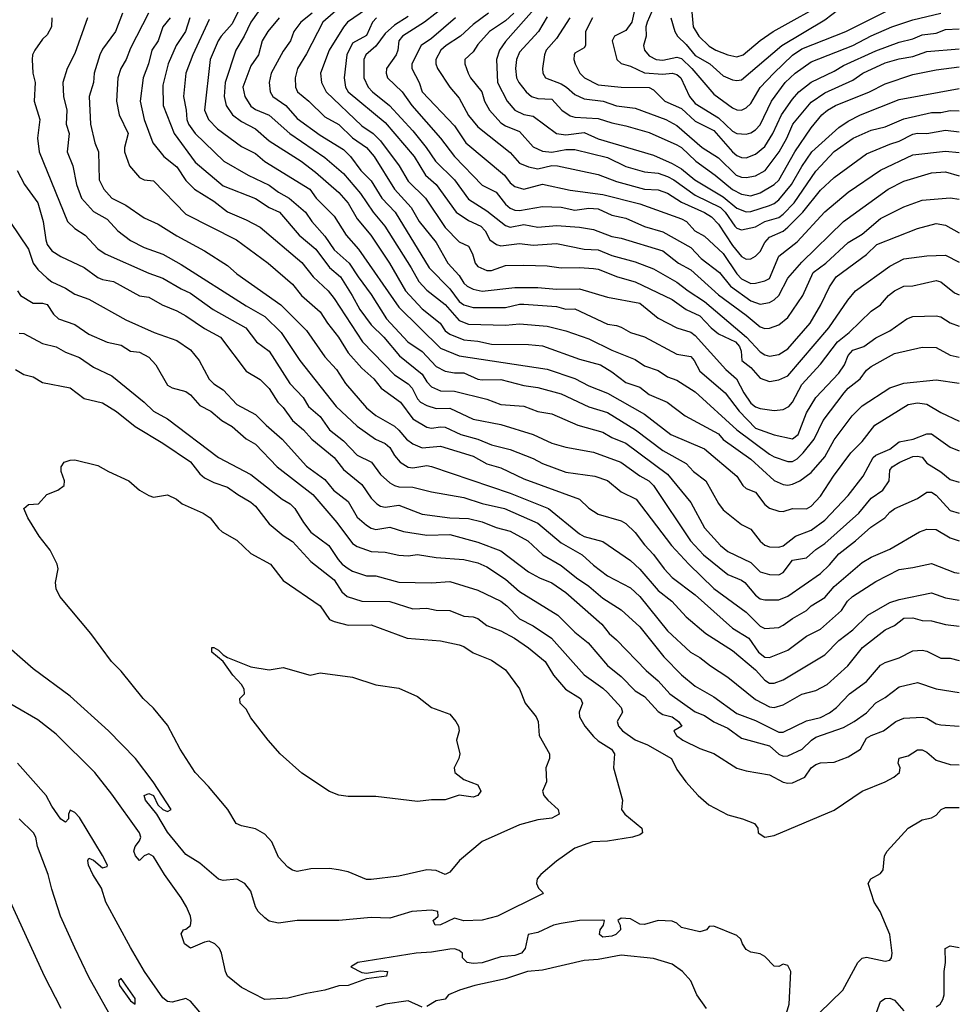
# Model space of a CAD drawing. Header units: metres. Extents: x -46681 to -43747, y -240911 to -237677.
# Tile 884 of 1056: x -43848 to -43747, y -239416 to -239310. Entities that reach past the tile are written whole.
import ezdxf

# ---------------------------------------------------------------- set-up
doc = ezdxf.new("R2010")
doc.units = ezdxf.units.M
doc.layers.add('CONTOUR_INDEX', color=1, linetype='Continuous')
doc.layers.add('CONTOUR_INTER', color=3, linetype='Continuous')

msp = doc.modelspace()

# ---------------------------------------------------------------- linework, layer by layer
at = {"layer": 'CONTOUR_INDEX'}
for points, elevation in [([(-43824.1, -239308.13), (-43825.1, -239310.2), (-43826.3, -239311.52), (-43826.62, -239312.02), (-43827.47, -239314.02), (-43828.11, -239319.52), (-43827.66, -239320.52), (-43826.71, -239321.52), (-43824.1, -239323.44), (-43822.6, -239324.2), (-43821.6, -239325.05), (-43816.72, -239328.02), (-43816.04, -239329.02), (-43814.1, -239330.94), (-43812.79, -239333.02), (-43811.48, -239334.52), (-43807.1, -239340.77), (-43802.6, -239345.2), (-43800.6, -239346.03), (-43791.1, -239347.46), (-43788.1, -239348.49), (-43786.6, -239349.26), (-43784.6, -239350.05), (-43780.6, -239352.32), (-43777.74, -239354.52), (-43774.1, -239356.06), (-43770.62, -239359.02), (-43769.96, -239360.02), (-43769.6, -239360.36), (-43768.6, -239360.76), (-43767.6, -239362.09), (-43767.1, -239362.47), (-43766.1, -239362.82), (-43765.6, -239362.83), (-43764.6, -239362.51), (-43763.1, -239362.54), (-43762.6, -239362.28), (-43761.6, -239361.18), (-43760.18, -239359.02), (-43758.32, -239356.52), (-43757.1, -239355.3), (-43755.72, -239353.52), (-43752.1, -239351.27), (-43751.1, -239351.11), (-43750.1, -239351.24), (-43748.6, -239352.14), (-43746.6, -239353.07)], 125), ([(-43836.96, -239309.02), (-43837.71, -239311.02), (-43839.1, -239312.91), (-43839.41, -239313.52), (-43840.01, -239315.52), (-43840.1, -239316.52), (-43840.56, -239318.02), (-43840.41, -239321.02), (-43839.93, -239323.02), (-43839.54, -239324.02), (-43839.46, -239327.02), (-43838.98, -239328.02), (-43838.11, -239329.02), (-43836.6, -239329.78), (-43834.6, -239331.14), (-43833.1, -239331.8), (-43831.1, -239333.07), (-43828.1, -239334.7), (-43825.6, -239336.29), (-43824.6, -239337.19), (-43819.84, -239340.52), (-43817.1, -239343.29), (-43815.1, -239346.13), (-43813.85, -239347.52), (-43812.87, -239349.02), (-43810.6, -239351.63), (-43809.6, -239352.46), (-43807.6, -239353.64), (-43807.1, -239354.05), (-43806.29, -239355.02), (-43805.6, -239355.52), (-43804.6, -239355.97), (-43802.6, -239355.8), (-43799.1, -239356.86), (-43797.6, -239357.7), (-43796.1, -239358.14), (-43793.6, -239359.3), (-43787.6, -239361.52), (-43786.6, -239362.48), (-43785.6, -239363.12), (-43783.1, -239363.84), (-43782.6, -239364.15), (-43781.6, -239365.09), (-43780.6, -239366.45), (-43779.6, -239367.47), (-43778.46, -239369.02), (-43777.6, -239369.97), (-43775.1, -239371.83), (-43771.1, -239375.45), (-43769.31, -239376.52), (-43768.28, -239378.02), (-43767.6, -239378.57), (-43767.1, -239378.61), (-43765.1, -239377.81), (-43763.1, -239376.31), (-43761.6, -239375.54), (-43759.33, -239373.52), (-43758.66, -239372.52), (-43758.14, -239372.02), (-43755.6, -239370.39), (-43753.1, -239369.09), (-43751.6, -239368.9), (-43749.6, -239368.44), (-43747.1, -239369.43), (-43746.6, -239369.5)], 130), ([(-43810.6, -239308.59), (-43812.64, -239310.02), (-43813.1, -239310.53), (-43814.64, -239313.02), (-43815.59, -239315.52), (-43815.48, -239316.52), (-43814.97, -239317.52), (-43811.1, -239321.18), (-43809.87, -239322.02), (-43809.1, -239322.83), (-43807.08, -239325.52), (-43806.1, -239327.16), (-43804.22, -239329.02), (-43802.1, -239332.17), (-43800.6, -239333.72), (-43799.6, -239334.19), (-43799.17, -239335.02), (-43798.88, -239336.02), (-43798.6, -239336.37), (-43797.6, -239336.81), (-43797.1, -239336.82), (-43795.6, -239336.27), (-43793.6, -239336.24), (-43791.1, -239336.32), (-43789.6, -239336.54), (-43787.6, -239336.48), (-43786.1, -239336.6), (-43785.6, -239336.69), (-43783.49, -239337.52), (-43781.6, -239338.04), (-43777.6, -239339.94), (-43776.1, -239341.02), (-43774.6, -239341.71), (-43773.4, -239343.02), (-43772.6, -239343.66), (-43770.77, -239344.52), (-43770.33, -239345.02), (-43770.15, -239345.52), (-43770.06, -239346.52), (-43769.1, -239347.29), (-43768.1, -239348.45), (-43767.1, -239348.8), (-43766.1, -239348.63), (-43765.1, -239348.18), (-43760.68, -239343.02), (-43758.63, -239340.02), (-43757.8, -239339.02), (-43754.1, -239336.34), (-43752.6, -239335.57), (-43750.1, -239335.22), (-43748.1, -239335.18), (-43746.6, -239335.93)], 120), ([(-43797.45, -239309.02), (-43799.1, -239310.24), (-43800.45, -239311.52), (-43802.02, -239312.52), (-43802.57, -239313.02), (-43803.13, -239314.02), (-43803.13, -239314.52), (-43802.93, -239315.02), (-43801.62, -239317.02), (-43800.6, -239318.21), (-43799.6, -239320.07), (-43798.6, -239321.31), (-43795.1, -239324.07), (-43794.1, -239325.23), (-43793.1, -239325.64), (-43792.1, -239325.83), (-43790.6, -239325.49), (-43789.99, -239325.52), (-43785.6, -239326.46), (-43783.6, -239327.21), (-43780.6, -239328.04), (-43779.1, -239328.11), (-43778.1, -239328.47), (-43776.6, -239329.45), (-43774.1, -239330.54), (-43773.34, -239331.02), (-43772.6, -239331.83), (-43771.1, -239334.13), (-43770.1, -239335.3), (-43769.6, -239335.6), (-43769.1, -239335.55), (-43768.6, -239335.28), (-43768.1, -239334.77), (-43767.6, -239333.81), (-43767.1, -239333.23), (-43765.6, -239332.57), (-43765.1, -239332.15), (-43763.49, -239330.52), (-43761.6, -239328.16), (-43760.1, -239326.77), (-43756.6, -239324.22), (-43754.1, -239323.17), (-43753.1, -239322.87), (-43751.6, -239322.09), (-43751.1, -239321.98), (-43750.1, -239322.01), (-43748.1, -239321.65), (-43746.6, -239321.84)], 115), ([(-43786.22, -239309.52), (-43786.97, -239311.02), (-43786.96, -239312.52), (-43787.1, -239312.79), (-43788.1, -239313.34), (-43788.2, -239313.52), (-43788.22, -239314.02), (-43788.08, -239314.52), (-43787.57, -239315.52), (-43787.06, -239316.02), (-43785.6, -239316.78), (-43783.1, -239317.04), (-43780.1, -239317.07), (-43779.6, -239317.32), (-43778.4, -239318.52), (-43776.6, -239319.31), (-43775.1, -239320.71), (-43773.1, -239321.69), (-43771.1, -239324.02), (-43770.6, -239324.39), (-43770.1, -239324.61), (-43769.6, -239324.65), (-43768.6, -239324.26), (-43767.6, -239323.44), (-43766.72, -239322.02), (-43765.8, -239320.02), (-43764.6, -239318.32), (-43763.92, -239317.52), (-43762.6, -239316.47), (-43760.1, -239315.29), (-43759.1, -239314.67), (-43755.6, -239313.1), (-43753.1, -239312.17), (-43751.6, -239311.8), (-43750.6, -239311.38), (-43749.1, -239311.19), (-43748.1, -239310.79), (-43746.6, -239310.72)], 110), ([(-43848.3, -239339.02), (-43847.98, -239339.52), (-43846.6, -239340.33), (-43845.6, -239340.36), (-43845.1, -239340.5), (-43844.41, -239341.52), (-43843.86, -239342.02), (-43842.1, -239342.66), (-43840.6, -239343.71), (-43838.6, -239344.55), (-43837.1, -239344.89), (-43836.1, -239345.54), (-43835.1, -239345.64), (-43834.1, -239346.17), (-43833.36, -239347.02), (-43832.1, -239349.2), (-43831.6, -239349.48), (-43830.1, -239349.9), (-43829.6, -239350.26), (-43828.6, -239351.4), (-43827.43, -239352.02), (-43826.23, -239353.02), (-43825.1, -239353.65), (-43823.6, -239354.98), (-43822.6, -239355.57), (-43820.25, -239358.02), (-43816.41, -239361.02), (-43813.81, -239364.02), (-43812.1, -239366.28), (-43811.6, -239366.61), (-43810.1, -239367.16), (-43808.6, -239367.22), (-43807.1, -239367.57), (-43806.1, -239367.61), (-43805.1, -239367.48), (-43803.1, -239367.8), (-43800.1, -239368.04), (-43798.6, -239368.39), (-43797.6, -239368.81), (-43795.6, -239370.15), (-43794.1, -239371.49), (-43789.94, -239374.02), (-43788.1, -239375.87), (-43786.66, -239377.02), (-43784.6, -239379.47), (-43783.1, -239380.66), (-43781.6, -239382.22), (-43780.6, -239382.8), (-43779.1, -239384.45), (-43778.6, -239384.76), (-43777.59, -239385.02), (-43776.9, -239385.52), (-43776.57, -239386.02), (-43777.42, -239386.52), (-43777.12, -239387.02), (-43776.46, -239387.52), (-43774.6, -239388.44), (-43773.1, -239388.98), (-43770.6, -239390.54), (-43769.6, -239390.83), (-43767.1, -239391.26), (-43765.6, -239392.06), (-43765.1, -239392.19), (-43764.6, -239392.12), (-43763.27, -239391.52), (-43762.59, -239390.52), (-43762.1, -239390.16), (-43761.6, -239389.98), (-43760.1, -239389.9), (-43758.6, -239389.34), (-43757.27, -239388.52), (-43756.6, -239387.32), (-43756.1, -239387.01), (-43754.79, -239386.52), (-43753.45, -239385.52), (-43752.6, -239385.15), (-43750.6, -239385.05), (-43750.1, -239385.14), (-43749.1, -239385.75), (-43748.6, -239385.89), (-43746.6, -239386.02)], 135), ([(-43828.6, -239416.91), (-43829.6, -239415.71), (-43830.1, -239415.43), (-43831.6, -239415.82), (-43832.1, -239415.76), (-43832.6, -239415.36), (-43834.58, -239412.52), (-43836.1, -239409.93), (-43838.77, -239405.02), (-43839.22, -239403.52), (-43840.17, -239402.02), (-43840.61, -239401.02), (-43840.69, -239400.52), (-43840.6, -239400.26), (-43840.1, -239400.48), (-43839.1, -239401.33), (-43838.6, -239401.17), (-43838.59, -239401.02), (-43839.1, -239399.98), (-43841.6, -239395.88), (-43842.1, -239395.34), (-43842.6, -239395.1), (-43842.78, -239395.52), (-43842.79, -239396.02), (-43843.1, -239396.37), (-43843.6, -239396.07), (-43844.6, -239394.65), (-43845.21, -239393.52), (-43848.28, -239390.02)], 135), ([(-43773.91, -239416.52), (-43774.93, -239415.02), (-43775.59, -239413.52), (-43776.49, -239412.52), (-43777.6, -239411.7), (-43779.6, -239411.11), (-43783.1, -239410.74), (-43785.6, -239411.2), (-43787.1, -239411.32), (-43791.6, -239412.37), (-43793.21, -239412.52), (-43795.6, -239413.3), (-43798.92, -239414.02), (-43800.58, -239414.52), (-43801.74, -239415.02), (-43802.1, -239415.5), (-43803.1, -239415.68), (-43804.1, -239416.28)], 135), ([(-43804.6, -239416.35), (-43806.1, -239415.68), (-43808.59, -239416.02), (-43809.6, -239416.36)], 135)]:
    msp.add_lwpolyline(points, dxfattribs=dict(at, elevation=elevation))
at = {"layer": 'CONTOUR_INTER'}
for points, elevation in [([(-43791.12, -239307.02), (-43795.6, -239312.11), (-43796.24, -239313.02), (-43796.58, -239314.02), (-43796.47, -239316.52), (-43795.42, -239318.52), (-43794.58, -239319.52), (-43793.6, -239319.98), (-43792.6, -239320.16), (-43790.1, -239322.04), (-43789.1, -239322.16), (-43787.1, -239321.9), (-43785.6, -239322.61), (-43779.6, -239324.37), (-43777.6, -239325.27), (-43776.6, -239325.85), (-43775.16, -239327.02), (-43772.1, -239328.87), (-43770.6, -239330.09), (-43769.6, -239330.49), (-43769.1, -239330.46), (-43767.1, -239329.81), (-43766.6, -239329.59), (-43766.1, -239329.19), (-43764.72, -239327.52), (-43763.6, -239325.58), (-43762.52, -239324.02), (-43759.6, -239321.37), (-43758.6, -239320.68), (-43757.26, -239320.02), (-43753.1, -239318.37), (-43746.6, -239317.18)], 113), ([(-43778.78, -239306.52), (-43780.31, -239310.02), (-43780.43, -239310.52), (-43780.42, -239311.52), (-43780.7, -239312.52), (-43780.57, -239313.02), (-43780.1, -239313.65), (-43779.34, -239314.02), (-43778.6, -239314.1), (-43777.1, -239313.77), (-43776.6, -239313.91), (-43775.46, -239315.02), (-43773.1, -239317.77), (-43771.1, -239319.26), (-43770.6, -239319.48), (-43770.1, -239319.49), (-43769.6, -239319.26), (-43769.1, -239318.8), (-43768.1, -239317.06), (-43766.64, -239315.52), (-43764.6, -239313.58), (-43763.6, -239312.89), (-43758.86, -239311.02), (-43754.1, -239308.65)], 108), ([(-43821.69, -239308.02), (-43823.11, -239310.02), (-43823.82, -239311.52), (-43824.72, -239313.02), (-43825.85, -239316.52), (-43825.99, -239318.02), (-43825.75, -239319.02), (-43825.07, -239320.02), (-43824.1, -239320.72), (-43822.6, -239321.52), (-43821.1, -239322.82), (-43817.66, -239325.02), (-43816.1, -239326.21), (-43813.6, -239328.41), (-43812.6, -239329.55), (-43811.6, -239331.24), (-43810.12, -239333.02), (-43808.14, -239336.02), (-43806.41, -239339.02), (-43804.6, -239340.97), (-43802.66, -239342.52), (-43802.1, -239343.34), (-43801.6, -239343.71), (-43800.1, -239344.31), (-43798.6, -239344.45), (-43797.1, -239344.79), (-43793.1, -239344.81), (-43791.6, -239344.96), (-43787.6, -239346.39), (-43785.33, -239347.02), (-43784.1, -239347.75), (-43782.6, -239348.92), (-43781.1, -239349.43), (-43780.1, -239350.19), (-43778.14, -239351.02), (-43776.2, -239352.52), (-43772.6, -239354.46), (-43772.1, -239355.08), (-43769.1, -239357.2), (-43766.6, -239359.5), (-43765.6, -239359.91), (-43765.1, -239359.98), (-43764.6, -239359.88), (-43763.83, -239359.52), (-43762.6, -239358.62), (-43761.1, -239356.93), (-43760.1, -239355.1), (-43758.18, -239352.52), (-43757.1, -239351.42), (-43754.1, -239349.48), (-43752.6, -239349), (-43749.1, -239348.61), (-43746.6, -239348.99)], 124), ([(-43813.1, -239308.06), (-43815.31, -239310.02), (-43817.1, -239313.42), (-43818.07, -239315.02), (-43818.32, -239316.02), (-43818.26, -239317.02), (-43818.04, -239317.52), (-43816.82, -239318.52), (-43815.1, -239320.21), (-43813.6, -239321.05), (-43812.1, -239322.51), (-43810.62, -239323.52), (-43809.78, -239324.52), (-43807.58, -239328.02), (-43805.78, -239330.02), (-43804.93, -239331.52), (-43803.1, -239333.81), (-43801.84, -239336.02), (-43800.6, -239337.37), (-43800.1, -239338.19), (-43799.75, -239338.52), (-43799.1, -239338.84), (-43798.1, -239339.06), (-43794.6, -239338.66), (-43792.1, -239338.66), (-43790.1, -239338.83), (-43787.6, -239338.78), (-43784.6, -239339.68), (-43781.1, -239340.33), (-43779.1, -239341.95), (-43777.1, -239343), (-43775.6, -239343.49), (-43775.1, -239343.85), (-43771.79, -239347.52), (-43770.67, -239348.52), (-43769.86, -239350.02), (-43769.1, -239351.14), (-43768.6, -239351.53), (-43768.1, -239351.73), (-43766.6, -239351.95), (-43765.6, -239351.81), (-43765.01, -239351.52), (-43764.6, -239351.02), (-43763.6, -239349.12), (-43761.6, -239346.94), (-43759.73, -239344.52), (-43758.5, -239343.52), (-43756.1, -239341.21), (-43755.1, -239340.52), (-43754.23, -239339.52), (-43753.6, -239339.02), (-43752.6, -239338.52), (-43751.6, -239338.47), (-43749.1, -239337.91), (-43748.6, -239338.03), (-43747.1, -239339.23), (-43746.6, -239339.43)], 121), ([(-43802.1, -239308.26), (-43804.35, -239310.02), (-43806.72, -239311.52), (-43807.12, -239312.02), (-43807.23, -239313.02), (-43807.42, -239313.52), (-43808.43, -239315.02), (-43808.5, -239315.52), (-43808.34, -239316.02), (-43806.75, -239317.52), (-43805.71, -239319.02), (-43802.61, -239322.52), (-43801.11, -239324.52), (-43798.1, -239327.59), (-43796.6, -239328.35), (-43795.6, -239329.65), (-43795.1, -239330.08), (-43794.6, -239330.31), (-43794.1, -239330.34), (-43791.6, -239329.9), (-43789.6, -239329.98), (-43788.1, -239330.32), (-43786.6, -239330.07), (-43785.6, -239330.15), (-43784.1, -239330.84), (-43782.6, -239331.17), (-43780.6, -239332.06), (-43778.6, -239332.65), (-43775.6, -239334.32), (-43774.48, -239335.52), (-43772.48, -239337.02), (-43771.3, -239338.52), (-43769.1, -239340.09), (-43768.1, -239340.46), (-43767.1, -239340.28), (-43766.6, -239340), (-43766.1, -239339.5), (-43765.1, -239337.65), (-43763.6, -239335.91), (-43759.1, -239331.54), (-43754.28, -239328.02), (-43752.6, -239327.18), (-43749.6, -239326.27), (-43748.1, -239326.18), (-43746.6, -239326.6)], 117), ([(-43781.4, -239307.52), (-43781.96, -239310.02), (-43782.6, -239310.91), (-43783.81, -239311.52), (-43784.08, -239312.02), (-43783.59, -239314.02), (-43783.1, -239314.48), (-43782.1, -239314.75), (-43780.6, -239315.48), (-43778.6, -239315.61), (-43777.6, -239315.51), (-43777.1, -239315.64), (-43776.65, -239316.02), (-43775.73, -239318.02), (-43775.1, -239318.78), (-43772.6, -239320.34), (-43771.1, -239321.77), (-43770.6, -239322.01), (-43769.6, -239322.09), (-43769.1, -239321.97), (-43768.6, -239321.64), (-43768.1, -239321.08), (-43766.86, -239318.52), (-43765.4, -239316.52), (-43764.32, -239315.52), (-43762.6, -239314.27), (-43758.1, -239312.54), (-43756.1, -239311.47), (-43753.89, -239310.52), (-43751.6, -239309.77), (-43748.6, -239309.03)], 109), ([(-43775.52, -239308.52), (-43775.35, -239310.52), (-43774.72, -239311.52), (-43773.6, -239312.59), (-43772.88, -239313.02), (-43771.6, -239313.53), (-43770.6, -239313.76), (-43769.94, -239313.52), (-43768.1, -239312), (-43766.69, -239311.02), (-43760.48, -239307.52)], 106), ([(-43834.15, -239309.02), (-43836.1, -239312.82), (-43836.55, -239314.02), (-43837.14, -239315.02), (-43837.45, -239316.02), (-43837.59, -239318.52), (-43837.32, -239320.02), (-43836.34, -239322.02), (-43836.72, -239323.52), (-43836.73, -239324.02), (-43836.18, -239325.52), (-43835.1, -239326.78), (-43834.6, -239327.04), (-43833.6, -239327.15), (-43830.1, -239330.72), (-43824.65, -239333.52), (-43821.21, -239336.02), (-43818.6, -239338.29), (-43817.63, -239339.52), (-43815.6, -239341.28), (-43814.81, -239342.52), (-43813.63, -239344.02), (-43812.6, -239345.72), (-43811.1, -239347.38), (-43809.83, -239348.52), (-43809.04, -239349.52), (-43806.92, -239351.02), (-43805.6, -239352.83), (-43804.1, -239353.75), (-43803.6, -239353.84), (-43802.6, -239353.69), (-43802.1, -239353.74), (-43800.43, -239354.52), (-43798.6, -239355.03), (-43797.1, -239355.65), (-43795.1, -239356.15), (-43792.6, -239357.13), (-43791.6, -239357.66), (-43789.1, -239358.59), (-43785.94, -239359.02), (-43784.6, -239359.5), (-43783.1, -239360.7), (-43781.49, -239361.52), (-43777.66, -239366.52), (-43775.8, -239368.52), (-43773.1, -239371.14), (-43769.6, -239373.7), (-43768.1, -239375.22), (-43767.6, -239375.48), (-43766.1, -239375.37), (-43765.6, -239375.13), (-43764.6, -239374.38), (-43763.1, -239373.53), (-43762.58, -239373.02), (-43761.1, -239372.13), (-43760.1, -239370.95), (-43757.1, -239368.36), (-43756.1, -239367.76), (-43754.1, -239366.9), (-43750.89, -239365.02), (-43750.1, -239364.74), (-43749.1, -239364.8), (-43747.6, -239365.68), (-43746.6, -239365.99)], 129), ([(-43816.47, -239309.02), (-43817.69, -239310.02), (-43818.44, -239311.02), (-43818.82, -239312.02), (-43819.6, -239313.14), (-43820.9, -239315.52), (-43821.13, -239316.52), (-43821.01, -239317.52), (-43820.72, -239318.02), (-43819.33, -239319.02), (-43818.1, -239320.4), (-43815.6, -239322.21), (-43813.1, -239323.77), (-43812.32, -239324.52), (-43811.21, -239326.02), (-43810.1, -239327.12), (-43808.95, -239329.02), (-43807.52, -239330.52), (-43803.84, -239336.52), (-43801.6, -239338.8), (-43800.6, -239340.17), (-43800.1, -239340.51), (-43799.1, -239340.81), (-43795.6, -239340.82), (-43794.1, -239340.47), (-43793.6, -239340.46), (-43790.1, -239340.72), (-43789.1, -239340.98), (-43788.1, -239340.97), (-43784.6, -239342.61), (-43783.6, -239342.74), (-43783.1, -239342.94), (-43782.1, -239343.51), (-43780.6, -239343.98), (-43777.1, -239345.84), (-43775.6, -239346.1), (-43775.22, -239346.52), (-43774.6, -239347.67), (-43771.88, -239350.02), (-43770.35, -239352.02), (-43768.6, -239353.84), (-43766.6, -239354.58), (-43764.6, -239355.01), (-43763.98, -239354.52), (-43763.1, -239352.17), (-43762.08, -239350.52), (-43759.6, -239347.9), (-43759, -239347.02), (-43758.6, -239345.99), (-43758.1, -239345.41), (-43756.89, -239345.02), (-43755.6, -239344.09), (-43754.1, -239343.34), (-43752.27, -239342.02), (-43751.6, -239341.79), (-43749.1, -239341.7), (-43748.6, -239341.83), (-43747.6, -239342.48), (-43746.6, -239342.84)], 122), ([(-43806.1, -239309.4), (-43807.6, -239310.34), (-43808.6, -239311.22), (-43809.6, -239312.61), (-43810.67, -239313.52), (-43810.89, -239314.02), (-43810.9, -239316.02), (-43810.41, -239317.02), (-43809.97, -239317.52), (-43808.13, -239319.02), (-43805.6, -239321.72), (-43804.17, -239323.52), (-43803.17, -239325.02), (-43801.12, -239327.02), (-43799.6, -239329.13), (-43797.6, -239330.36), (-43795.6, -239331.96), (-43795.1, -239332.14), (-43793.6, -239331.85), (-43792.1, -239332.14), (-43790.1, -239331.97), (-43787.6, -239332.13), (-43786.1, -239332.38), (-43784.1, -239333.13), (-43783.1, -239333.32), (-43778.6, -239334.68), (-43776.9, -239336.02), (-43775.6, -239336.76), (-43772.6, -239339.44), (-43769.6, -239341.63), (-43768.1, -239342.89), (-43767.6, -239343.07), (-43767.1, -239343.04), (-43766.1, -239342.7), (-43765.1, -239341.88), (-43763.49, -239339.52), (-43762.36, -239337.02), (-43761.02, -239336.02), (-43758.6, -239333.79), (-43757.1, -239332.91), (-43755.1, -239331.19), (-43752.6, -239329.96), (-43750.6, -239329.23), (-43747.6, -239328.97), (-43746.6, -239329.1)], 118), ([(-43794.71, -239309.02), (-43795.6, -239309.86), (-43797.34, -239311.02), (-43798.6, -239312.42), (-43799.1, -239313.19), (-43799.97, -239314.02), (-43799.97, -239314.52), (-43799.63, -239315.52), (-43799.38, -239316.02), (-43798.17, -239317.52), (-43797.85, -239318.52), (-43797.33, -239319.52), (-43796.1, -239320.86), (-43795.6, -239321.2), (-43794.1, -239321.82), (-43792.6, -239323.48), (-43791.6, -239323.95), (-43790.6, -239324.03), (-43789.1, -239323.74), (-43788.1, -239323.77), (-43784.6, -239324.61), (-43782.6, -239325.58), (-43780.6, -239326.15), (-43779.1, -239326.32), (-43778.1, -239326.68), (-43777.43, -239327.02), (-43775.1, -239328.68), (-43772.39, -239330.02), (-43771.88, -239330.52), (-43770.82, -239332.02), (-43770.6, -239332.25), (-43770.1, -239332.42), (-43768.6, -239332.11), (-43767.6, -239331.53), (-43766.1, -239331.08), (-43765.6, -239330.74), (-43764.42, -239329.52), (-43762.1, -239326.1), (-43760.1, -239323.97), (-43758.07, -239322.52), (-43756.1, -239321.67), (-43754.6, -239321.31), (-43752.6, -239320.45), (-43749.6, -239319.77), (-43748.6, -239319.75), (-43747.6, -239319.54), (-43746.6, -239319.57)], 114), ([(-43791.1, -239309.44), (-43792.03, -239311.02), (-43794.1, -239313.25), (-43794.4, -239314.02), (-43794.51, -239315.02), (-43794.4, -239316.02), (-43794.16, -239316.52), (-43793.38, -239317.52), (-43792.79, -239318.02), (-43792.1, -239318.23), (-43790.6, -239318.32), (-43789.5, -239319.52), (-43788.6, -239320.12), (-43788.1, -239320.26), (-43785.6, -239320.4), (-43784.1, -239320.88), (-43782.6, -239321.2), (-43780.1, -239321.93), (-43777.1, -239323.26), (-43776.6, -239323.52), (-43775.06, -239325.02), (-43772.96, -239326.52), (-43771.1, -239328.06), (-43770.1, -239328.58), (-43769.1, -239328.74), (-43768.1, -239328.44), (-43766.6, -239327.55), (-43766.1, -239327.08), (-43764.37, -239324.02), (-43762.6, -239321.41), (-43761.45, -239320.02), (-43760.81, -239319.52), (-43759.95, -239319.02), (-43756.28, -239317.52), (-43754.6, -239316.68), (-43751.6, -239315.64), (-43749.1, -239315.14), (-43746.6, -239314.83)], 112), ([(-43777.76, -239309.52), (-43777.32, -239311.02), (-43777.04, -239311.52), (-43776.1, -239312.4), (-43775.1, -239313.62), (-43773.54, -239314.52), (-43772.1, -239315.8), (-43771.1, -239316.22), (-43770.6, -239316.32), (-43770.1, -239316.23), (-43765.75, -239312.52), (-43761.1, -239309.77), (-43759.6, -239308.6)], 107), ([(-43844.6, -239309.52), (-43844.63, -239310.52), (-43845.1, -239311.38), (-43845.6, -239311.84), (-43846.41, -239313.02), (-43846.66, -239313.52), (-43846.71, -239314.02), (-43846.63, -239315.52), (-43846.37, -239316.52), (-43846.49, -239318.52), (-43845.87, -239320.52), (-43846.14, -239322.52), (-43845.96, -239324.02), (-43842.9, -239331.52), (-43842.1, -239332.3), (-43840.97, -239333.02), (-43839.6, -239334.48), (-43838.81, -239335.02), (-43834.1, -239337.12), (-43832.6, -239337.65), (-43830.6, -239338.81), (-43829.6, -239339.25), (-43827.17, -239341.02), (-43823.63, -239343.02), (-43822.48, -239344.52), (-43821.1, -239345.54), (-43818.88, -239349.02), (-43817.43, -239350.52), (-43816.86, -239351.52), (-43815.6, -239352.58), (-43814.59, -239354.02), (-43813.1, -239355.22), (-43811.6, -239356.77), (-43810.07, -239357.52), (-43809.1, -239358.83), (-43808.1, -239359.73), (-43807.6, -239360.04), (-43807.1, -239360.17), (-43805.6, -239360.21), (-43803.6, -239360.71), (-43800.1, -239361.32), (-43798.1, -239361.97), (-43795.72, -239362.52), (-43792.1, -239364.11), (-43789.6, -239366.24), (-43787.31, -239367.52), (-43786.1, -239368.65), (-43784.6, -239369.8), (-43782.1, -239371.07), (-43781.1, -239372.02), (-43778.1, -239375.71), (-43775.62, -239378.02), (-43774.6, -239378.6), (-43773.46, -239379.52), (-43771.6, -239380.74), (-43768.6, -239383.14), (-43767.1, -239383.93), (-43766.6, -239383.99), (-43765.6, -239383.7), (-43763.6, -239382.57), (-43762.1, -239382.16), (-43760.86, -239381.52), (-43758.65, -239379.52), (-43757.05, -239377.52), (-43754.6, -239375.61), (-43753.6, -239375.15), (-43752.6, -239374.35), (-43751.6, -239374.31), (-43750.6, -239374.61), (-43749.6, -239374.65), (-43748.1, -239375.04), (-43746.6, -239375.21)], 132), ([(-43840.72, -239309.52), (-43842.1, -239313.4), (-43842.91, -239315.02), (-43843.38, -239316.52), (-43843.32, -239318.02), (-43842.96, -239319.52), (-43843.04, -239321.02), (-43842.72, -239322.02), (-43842.91, -239324.02), (-43842.32, -239325.52), (-43841.93, -239327.52), (-43841.39, -239329.02), (-43840.1, -239330.46), (-43838.6, -239331.27), (-43837.44, -239332.52), (-43836.1, -239333.59), (-43834.6, -239334.33), (-43832.6, -239335.07), (-43830.6, -239336.16), (-43823.6, -239340.65), (-43821.6, -239341.77), (-43819.81, -239343.52), (-43817.8, -239346.52), (-43813.87, -239351.52), (-43811.6, -239353.64), (-43809.65, -239355.02), (-43808.6, -239355.51), (-43808.1, -239355.92), (-43807.6, -239356.8), (-43806.97, -239357.52), (-43806.1, -239358.05), (-43805.6, -239358.11), (-43804.1, -239357.86), (-43803.6, -239357.98), (-43795.1, -239360.86), (-43790.95, -239362.52), (-43787.6, -239365.25), (-43787.1, -239365.55), (-43785.1, -239366.07), (-43782.1, -239368.14), (-43781.1, -239369.08), (-43779.1, -239371.37), (-43777.65, -239372.52), (-43776.1, -239374.2), (-43773.96, -239376.02), (-43771.1, -239377.84), (-43768.6, -239379.94), (-43767.6, -239381.06), (-43767.1, -239381.36), (-43766.6, -239381.37), (-43765.6, -239381), (-43761.1, -239378.3), (-43759.6, -239376.78), (-43758.1, -239375.63), (-43756.48, -239374.02), (-43754.1, -239372.66), (-43753.1, -239372.33), (-43749.6, -239371.61), (-43748.1, -239372.18), (-43746.6, -239372.43)], 131), ([(-43831.8, -239309.52), (-43832.58, -239310.52), (-43833.1, -239312.02), (-43833.78, -239313.02), (-43834.13, -239314.52), (-43834.71, -239316.02), (-43835.05, -239318.52), (-43834.6, -239320.52), (-43833.66, -239323.02), (-43832.5, -239324.52), (-43831.1, -239325.61), (-43830.1, -239327.09), (-43829.16, -239328.02), (-43827.1, -239329.34), (-43825.6, -239330.49), (-43823.6, -239331.33), (-43822.1, -239332.15), (-43817.6, -239335.97), (-43816.36, -239337.52), (-43814.76, -239339.02), (-43814.1, -239339.85), (-43811.04, -239344.52), (-43807.6, -239348.07), (-43806.1, -239349.05), (-43805.66, -239349.52), (-43805.1, -239350.67), (-43804.77, -239351.02), (-43804.1, -239351.41), (-43803.1, -239351.72), (-43801.6, -239351.7), (-43799.1, -239352.88), (-43796.1, -239353.43), (-43792.6, -239354.54), (-43790.6, -239355.47), (-43789.1, -239355.91), (-43786.1, -239356.42), (-43783.13, -239357.52), (-43781.1, -239359), (-43780.13, -239359.52), (-43779.62, -239360.02), (-43775.63, -239366.02), (-43774.22, -239367.52), (-43771.6, -239369.66), (-43770.1, -239370.27), (-43769.74, -239370.52), (-43768.6, -239371.87), (-43768.1, -239372.26), (-43767.6, -239372.38), (-43766.1, -239372.38), (-43765.1, -239372), (-43761.57, -239369.52), (-43760.6, -239368.6), (-43759.6, -239367.42), (-43757.79, -239366.02), (-43756.16, -239364.52), (-43754.64, -239363.52), (-43754.1, -239362.9), (-43753.57, -239362.52), (-43751.1, -239361.45), (-43750.1, -239360.77), (-43749.6, -239360.75), (-43749.1, -239361.08), (-43747.6, -239362.75), (-43746.6, -239363.01)], 128), ([(-43829.68, -239309.52), (-43830.14, -239311.02), (-43831.16, -239312.52), (-43832.03, -239314.52), (-43832.6, -239316.79), (-43832.55, -239319.02), (-43831.39, -239322.02), (-43829.1, -239325.11), (-43826.1, -239327.66), (-43822.6, -239329.06), (-43821.1, -239330.01), (-43820, -239330.52), (-43817.88, -239333.02), (-43816.08, -239334.52), (-43814.6, -239336.49), (-43813.42, -239337.52), (-43812.14, -239339.52), (-43811.34, -239341.02), (-43810.1, -239342.69), (-43808.75, -239344.02), (-43807.05, -239346.02), (-43804.6, -239348.01), (-43804.1, -239348.83), (-43803.6, -239349.37), (-43802.6, -239349.81), (-43801.1, -239349.86), (-43797.6, -239350.71), (-43796.1, -239351.27), (-43793.6, -239351.47), (-43792.1, -239352.06), (-43790.6, -239352.3), (-43787.77, -239353.52), (-43785.1, -239354.29), (-43784.1, -239354.86), (-43782.6, -239355.45), (-43778.1, -239358.82), (-43775.6, -239361.87), (-43774.1, -239364.6), (-43772.39, -239366.52), (-43771.6, -239367.16), (-43769.1, -239368.34), (-43768.1, -239369.34), (-43767.1, -239369.63), (-43766.1, -239369.68), (-43765.6, -239369.44), (-43764.6, -239368.11), (-43763.1, -239367.83), (-43762.1, -239366.95), (-43761.1, -239366.3), (-43757.44, -239363.02), (-43756.1, -239361.39), (-43754.87, -239360.52), (-43754.18, -239359.52), (-43754.1, -239358.39), (-43753.86, -239358.02), (-43753, -239357.52), (-43751.6, -239356.9), (-43751.1, -239356.85), (-43750.6, -239356.99), (-43750.1, -239357.63), (-43748.6, -239358.57), (-43747.6, -239359.4), (-43746.6, -239359.69)], 127), ([(-43827.6, -239309.7), (-43829.34, -239313.52), (-43830.13, -239315.52), (-43830.35, -239318.02), (-43830.06, -239319.52), (-43830.01, -239320.52), (-43829.84, -239321.02), (-43829.1, -239322.03), (-43826.02, -239325.02), (-43823.39, -239326.52), (-43821.1, -239327.62), (-43820.1, -239328.37), (-43818.95, -239329.02), (-43817.19, -239330.52), (-43816.5, -239331.52), (-43815.1, -239333.12), (-43814.1, -239334.59), (-43812.47, -239336.02), (-43811.52, -239337.52), (-43810.1, -239339.4), (-43808.45, -239342.02), (-43806.16, -239344.52), (-43804.6, -239345.57), (-43803.1, -239347.2), (-43802.1, -239347.67), (-43801.1, -239347.87), (-43800.1, -239347.86), (-43798.6, -239348.55), (-43798.1, -239348.64), (-43796.1, -239348.6), (-43793.6, -239349.23), (-43792.1, -239349.44), (-43789.6, -239350.15), (-43786.6, -239351.54), (-43784.6, -239352.14), (-43781.55, -239354.02), (-43778.6, -239356.24), (-43776.1, -239357.67), (-43775.28, -239358.52), (-43773.96, -239359.52), (-43772.6, -239361.98), (-43772.1, -239362.65), (-43770.1, -239364.23), (-43769.1, -239364.75), (-43768.1, -239366.06), (-43767.6, -239366.48), (-43767.1, -239366.66), (-43766.1, -239366.7), (-43765.6, -239366.54), (-43764.29, -239365.52), (-43762.6, -239364.87), (-43761.1, -239363.79), (-43758.6, -239361.11), (-43756.98, -239359.02), (-43755.9, -239357.02), (-43755.6, -239356.75), (-43754.1, -239356.1), (-43753.1, -239355.33), (-43751.56, -239355.02), (-43750.1, -239354.45), (-43749.6, -239354.46), (-43747.6, -239355.91), (-43746.6, -239356.29)], 126), ([(-43820.05, -239309.52), (-43821.25, -239311.02), (-43821.87, -239312.02), (-43822.28, -239313.52), (-43823.1, -239314.71), (-43823.97, -239317.02), (-43823.76, -239318.02), (-43823.1, -239319.09), (-43822.6, -239319.42), (-43821.1, -239320.05), (-43818.87, -239322.02), (-43815.1, -239324.63), (-43813.1, -239326.33), (-43811.24, -239328.52), (-43809.89, -239330.52), (-43808.61, -239332.02), (-43805.78, -239336.52), (-43804.97, -239338.02), (-43804.1, -239338.95), (-43802.1, -239340.48), (-43800.6, -239342.21), (-43799.6, -239342.6), (-43795.6, -239342.72), (-43794.1, -239342.58), (-43791.1, -239342.82), (-43789.1, -239343.32), (-43786.6, -239344.21), (-43784.1, -239345.43), (-43781.6, -239346.43), (-43780.6, -239347.1), (-43779.1, -239347.62), (-43778.1, -239348.3), (-43777.1, -239348.66), (-43775.1, -239349.91), (-43770.61, -239354.02), (-43767.1, -239356.64), (-43766.6, -239356.95), (-43765.1, -239357.45), (-43764.6, -239357.45), (-43764.1, -239357.17), (-43763.46, -239356.52), (-43762.28, -239355.02), (-43761.29, -239353.02), (-43759.02, -239350.02), (-43758.59, -239349.52), (-43757.3, -239348.52), (-43756.6, -239347.57), (-43756.1, -239347.18), (-43753.6, -239345.78), (-43750.6, -239345.1), (-43749.1, -239345.13), (-43747.6, -239345.96), (-43746.6, -239346.17)], 123), ([(-43809.53, -239309.52), (-43809.97, -239310.02), (-43810.6, -239311.43), (-43812.1, -239312.26), (-43812.72, -239313.52), (-43813.03, -239316.02), (-43812.88, -239317.02), (-43812.6, -239317.52), (-43808.6, -239320.83), (-43805.46, -239324.52), (-43804.25, -239326.52), (-43803.09, -239327.52), (-43800.92, -239330.52), (-43799.6, -239331.42), (-43798.25, -239332.02), (-43797.8, -239332.52), (-43797.28, -239333.52), (-43796.58, -239334.02), (-43796.1, -239334.15), (-43794.1, -239333.92), (-43792.6, -239334.07), (-43790.1, -239333.92), (-43787.1, -239334.53), (-43785.6, -239334.6), (-43784.1, -239335.21), (-43781.6, -239335.89), (-43779.6, -239336.63), (-43777.1, -239338.08), (-43775.89, -239339.02), (-43774.1, -239340.17), (-43769.58, -239344.02), (-43768.1, -239345.6), (-43767.6, -239345.93), (-43767.1, -239346.06), (-43766.1, -239345.88), (-43765.1, -239345.28), (-43762.7, -239342.52), (-43761.53, -239340.52), (-43760.6, -239338.59), (-43759.9, -239337.52), (-43756.6, -239335.09), (-43755.5, -239334.02), (-43751.1, -239332.27), (-43749.1, -239331.76), (-43748.1, -239331.91), (-43746.6, -239332.74)], 119), ([(-43801, -239309.52), (-43803.6, -239311.77), (-43804.71, -239312.52), (-43805.72, -239314.52), (-43805.7, -239315.02), (-43804.91, -239316.52), (-43804.6, -239317.53), (-43801.1, -239321.18), (-43799.88, -239323.02), (-43795.72, -239326.52), (-43795.1, -239327.36), (-43794.6, -239327.75), (-43793.6, -239328.02), (-43791.6, -239327.48), (-43788.6, -239328.14), (-43785.1, -239328.61), (-43781.1, -239329.62), (-43776.6, -239331.24), (-43776.05, -239331.52), (-43775.14, -239332.52), (-43774.1, -239333.1), (-43772.1, -239334.99), (-43770.6, -239337.19), (-43770.1, -239337.71), (-43769.1, -239338.23), (-43768.6, -239338.2), (-43767.6, -239337.95), (-43767.1, -239337.69), (-43766.1, -239335.28), (-43764.1, -239333.73), (-43761.1, -239330.47), (-43758.6, -239328.36), (-43755.1, -239325.98), (-43751.6, -239324.33), (-43748.1, -239323.94), (-43746.6, -239324.08)], 116), ([(-43788.64, -239309.52), (-43790.1, -239311.77), (-43791.21, -239313.02), (-43791.4, -239313.52), (-43791.6, -239315.02), (-43791.55, -239315.52), (-43791.29, -239316.02), (-43789.6, -239316.68), (-43789, -239317.02), (-43788.1, -239317.82), (-43787.1, -239318.29), (-43785.05, -239318.52), (-43783.6, -239319.03), (-43781.6, -239319.29), (-43778.28, -239320.52), (-43777.1, -239321.17), (-43774.37, -239323.52), (-43772.6, -239324.66), (-43770.68, -239326.52), (-43770.1, -239326.74), (-43769.6, -239326.76), (-43768.6, -239326.6), (-43767.56, -239326.02), (-43766.04, -239324.02), (-43765.22, -239322.52), (-43764.58, -239321.02), (-43762.6, -239318.66), (-43761.1, -239317.64), (-43758.1, -239316.28), (-43757, -239315.52), (-43754.6, -239314.4), (-43753.1, -239313.96), (-43751.6, -239313.7), (-43750.1, -239313.17), (-43746.6, -239312.87)], 111), ([(-43848.33, -239326.02), (-43847.54, -239327.52), (-43846.1, -239329.52), (-43845.52, -239331.52), (-43845.24, -239333.52), (-43845.09, -239334.02), (-43844.6, -239334.68), (-43843.6, -239335.3), (-43841.1, -239336.48), (-43839.6, -239337.56), (-43839.1, -239337.78), (-43837.92, -239338.02), (-43835.1, -239339.55), (-43834.1, -239339.7), (-43832.67, -239340.52), (-43831.1, -239341.16), (-43830.1, -239341.7), (-43828.1, -239343.08), (-43826.38, -239344.02), (-43823.6, -239347.67), (-43822.1, -239348.57), (-43821.1, -239349.57), (-43820.18, -239351.02), (-43819.6, -239351.62), (-43818.61, -239353.02), (-43817.42, -239354.02), (-43816.51, -239355.02), (-43814.1, -239357), (-43813.1, -239358.3), (-43811.1, -239359.93), (-43810.1, -239361.41), (-43809.49, -239362.02), (-43809.1, -239362.28), (-43808.6, -239362.36), (-43807.1, -239362.15), (-43804.6, -239363.13), (-43801.6, -239363.53), (-43799.6, -239363.6), (-43798.1, -239363.94), (-43796.6, -239364.57), (-43795.1, -239364.96), (-43793.18, -239366.02), (-43791.57, -239367.52), (-43789.6, -239368.67), (-43787.92, -239370.02), (-43786.6, -239370.9), (-43785.1, -239372.2), (-43783.1, -239373.46), (-43781.1, -239375.3), (-43778.51, -239378.52), (-43776.6, -239380.47), (-43775.1, -239381.71), (-43773.1, -239382.85), (-43770.6, -239384.66), (-43768.6, -239385.4), (-43766.1, -239386.66), (-43765.6, -239386.67), (-43763.1, -239385.43), (-43761.6, -239385.08), (-43760.6, -239384.57), (-43759.86, -239384.02), (-43758.44, -239382.52), (-43756.6, -239381.18), (-43755.1, -239379.43), (-43754.6, -239379.13), (-43753.1, -239378.65), (-43751.6, -239377.9), (-43750.6, -239377.8), (-43750.1, -239377.93), (-43748.6, -239378.67), (-43747.6, -239378.69), (-43746.6, -239378.92)], 133), ([(-43849.12, -239331.52), (-43847.1, -239334.5), (-43846.6, -239336.03), (-43846.1, -239336.72), (-43845.1, -239337.64), (-43844.6, -239338.05), (-43843.1, -239338.71), (-43842.1, -239339.38), (-43840.6, -239339.93), (-43836.6, -239342.13), (-43833.55, -239343.52), (-43831.1, -239344.38), (-43829.6, -239345.4), (-43828.68, -239346.52), (-43827.6, -239348.54), (-43827.1, -239349.04), (-43826.1, -239349.71), (-43824.6, -239351.3), (-43822.6, -239352.36), (-43821.45, -239353.52), (-43819.7, -239355.02), (-43817.1, -239357.93), (-43815.1, -239359.37), (-43814.16, -239360.52), (-43812.6, -239361.77), (-43811.6, -239363.45), (-43810.6, -239364.3), (-43810.1, -239364.64), (-43809.6, -239364.8), (-43808.1, -239364.54), (-43806.6, -239364.99), (-43804.1, -239365.38), (-43801.6, -239365.31), (-43798.6, -239366.16), (-43796.1, -239367.08), (-43793.1, -239369.36), (-43791.93, -239370.02), (-43790.6, -239370.56), (-43789.1, -239371.6), (-43785.2, -239375.02), (-43784.42, -239376.02), (-43783.6, -239376.69), (-43780.42, -239380.02), (-43779.1, -239381.14), (-43777.86, -239382.52), (-43775.1, -239384.48), (-43774.1, -239384.86), (-43773.1, -239385.54), (-43771.6, -239386.24), (-43770.1, -239387.3), (-43767.1, -239388.15), (-43766.1, -239389.04), (-43765.6, -239389.26), (-43765.1, -239389.21), (-43763.56, -239388.52), (-43762.57, -239387.52), (-43762.1, -239387.2), (-43759.1, -239386.17), (-43757.96, -239385.52), (-43756.6, -239384.57), (-43755.6, -239383.49), (-43754.6, -239382.93), (-43753.1, -239381.76), (-43751.1, -239381.29), (-43749.1, -239381.99), (-43746.6, -239382.4)], 134), ([(-43848.1, -239343.59), (-43847.6, -239343.62), (-43845.6, -239344.69), (-43844.1, -239345.05), (-43843.1, -239345.65), (-43841.6, -239346.22), (-43840.1, -239347.27), (-43838.1, -239348.18), (-43834.6, -239351.05), (-43833.6, -239352.02), (-43832.1, -239352.82), (-43826.6, -239357.01), (-43823.1, -239358.85), (-43819.7, -239361.52), (-43818.86, -239362.02), (-43818.33, -239362.52), (-43817.42, -239364.02), (-43816.6, -239365.07), (-43814.67, -239366.52), (-43813.68, -239368.02), (-43813.25, -239368.52), (-43812.6, -239369.01), (-43812.1, -239369.29), (-43810.6, -239369.78), (-43809.6, -239369.78), (-43807.1, -239370.46), (-43803.6, -239370.54), (-43801.6, -239370.4), (-43798.6, -239371.34), (-43796.1, -239372.53), (-43795.44, -239373.02), (-43794.1, -239374.42), (-43792.6, -239375.17), (-43790.64, -239376.52), (-43787.1, -239380.48), (-43785.1, -239381.91), (-43784.6, -239382.4), (-43783.11, -239384.02), (-43782.98, -239384.52), (-43783.53, -239385.52), (-43783.38, -239386.02), (-43782.96, -239386.52), (-43781.6, -239387.51), (-43780.26, -239388.02), (-43777.68, -239389.52), (-43777.1, -239390.69), (-43776.14, -239392.02), (-43774.79, -239393.52), (-43773.64, -239394.52), (-43771.6, -239395.6), (-43770, -239396.02), (-43768.72, -239396.52), (-43768.36, -239397.02), (-43768.3, -239397.52), (-43767.6, -239397.99), (-43766.6, -239397.84), (-43760.1, -239395.1), (-43757.08, -239393.02), (-43754.61, -239392.02), (-43753.68, -239391.52), (-43753.04, -239391.02), (-43752.98, -239390.52), (-43753.18, -239390.02), (-43753.1, -239389.46), (-43752.1, -239389.22), (-43751.1, -239388.59), (-43750.6, -239388.58), (-43750.1, -239388.84), (-43749.1, -239389.69), (-43747.6, -239390.15), (-43746.6, -239390.2)], 136), ([(-43848.52, -239347.52), (-43847.6, -239348.06), (-43846.6, -239348.29), (-43845.6, -239348.92), (-43842.6, -239349.47), (-43841.1, -239350.64), (-43839.1, -239351.11), (-43837.6, -239352.04), (-43835.6, -239353.67), (-43832.6, -239355.45), (-43829.6, -239357.49), (-43828.6, -239358.77), (-43828.1, -239359.19), (-43827.1, -239359.71), (-43825.6, -239360.2), (-43824.49, -239361.02), (-43823.1, -239361.83), (-43822.6, -239362.26), (-43821.1, -239364.16), (-43819.6, -239365.43), (-43818.6, -239366.07), (-43816.6, -239368.25), (-43814.1, -239370.22), (-43813.28, -239371.52), (-43812.69, -239372.02), (-43811.1, -239372.53), (-43808.1, -239372.55), (-43805.6, -239373.35), (-43804.1, -239373.27), (-43803.1, -239373.48), (-43801.6, -239373.54), (-43800.1, -239374.15), (-43799.1, -239374.22), (-43798.6, -239374.38), (-43797.6, -239375.15), (-43796.1, -239375.73), (-43794.62, -239376.52), (-43793.1, -239377.55), (-43791.31, -239379.02), (-43790.4, -239380.52), (-43789.12, -239382.02), (-43787.49, -239383.02), (-43787.29, -239383.52), (-43787.66, -239384.52), (-43787.6, -239385), (-43787.04, -239386.02), (-43786.1, -239387.15), (-43785.6, -239387.6), (-43784.14, -239388.52), (-43783.81, -239389.02), (-43783.92, -239390.52), (-43782.95, -239394.02), (-43783.07, -239395.02), (-43782.7, -239395.52), (-43780.89, -239397.02), (-43780.82, -239397.52), (-43781.1, -239397.76), (-43781.87, -239398.02), (-43784.6, -239398.44), (-43786.21, -239398.52), (-43788.1, -239399.18), (-43790.1, -239400.59), (-43791.77, -239402.02), (-43792.16, -239402.52), (-43792.24, -239403.02), (-43792.05, -239403.52), (-43791.52, -239404.02), (-43791.6, -239404.14), (-43796.45, -239406.52), (-43798.1, -239406.95), (-43800.1, -239407.05), (-43801.1, -239406.75), (-43802.6, -239407.48), (-43803.19, -239407.52), (-43803.39, -239407.02), (-43802.85, -239406.52), (-43802.9, -239406.02), (-43803.6, -239405.89), (-43805.71, -239406.02), (-43808.1, -239406.76), (-43810.1, -239406.67), (-43813.6, -239407), (-43818.1, -239406.99), (-43820.1, -239407.29), (-43821.1, -239407.07), (-43821.6, -239406.71), (-43822.32, -239406.02), (-43822.59, -239405.52), (-43823.1, -239403.83), (-43823.76, -239403.02), (-43824.6, -239402.53), (-43826.1, -239402.68), (-43826.6, -239402.54), (-43828.6, -239400.81), (-43830.1, -239399.88), (-43832.1, -239397.48), (-43833.26, -239395.52), (-43834.46, -239394.02), (-43834.6, -239393.52), (-43834.1, -239393.3), (-43833.6, -239393.52), (-43833.14, -239394.52), (-43832.6, -239395.01), (-43832.1, -239395.23), (-43831.71, -239395.02), (-43833.64, -239392.02), (-43835.56, -239389.52), (-43838.46, -239386.52), (-43842.6, -239382.78), (-43846.6, -239379.83), (-43850.43, -239376.52)], 137), ([(-43843.26, -239357.52), (-43842.6, -239357.28), (-43842.1, -239357.26), (-43839.6, -239357.87), (-43838.46, -239358.52), (-43836.26, -239359.52), (-43835.1, -239360.53), (-43834.1, -239361.11), (-43833.6, -239361.3), (-43832.1, -239361.03), (-43831.13, -239361.52), (-43830.5, -239362.02), (-43828.25, -239363.02), (-43827.47, -239363.52), (-43826.6, -239364.68), (-43826.2, -239365.02), (-43824.6, -239365.94), (-43823.1, -239367.38), (-43820.98, -239368.52), (-43819.6, -239370.29), (-43815.6, -239373.01), (-43814.6, -239374.49), (-43814.1, -239374.73), (-43812.6, -239375.12), (-43810.1, -239375.07), (-43806.22, -239376.52), (-43802.6, -239376.79), (-43800.6, -239377.25), (-43800.1, -239377.41), (-43799.1, -239378.1), (-43797.1, -239378.91), (-43795.6, -239379.93), (-43794.1, -239381.98), (-43793.46, -239383.52), (-43792.3, -239385.02), (-43792.06, -239385.52), (-43791.95, -239387.02), (-43790.84, -239389.02), (-43790.85, -239389.52), (-43791.23, -239390.52), (-43791.16, -239392.02), (-43791.59, -239393.02), (-43791.44, -239393.52), (-43791.04, -239394.02), (-43789.91, -239395.02), (-43789.79, -239395.52), (-43790.6, -239395.95), (-43792.1, -239396.15), (-43794.1, -239396.66), (-43798.1, -239398.46), (-43800.58, -239400.52), (-43801.6, -239401.8), (-43802.1, -239402.05), (-43803.1, -239401.61), (-43804.1, -239401.54), (-43807.1, -239402.2), (-43810.1, -239402.59), (-43810.6, -239402.56), (-43812.6, -239401.73), (-43813.62, -239401.52), (-43814.6, -239401.4), (-43816.6, -239401.41), (-43818.1, -239401.71), (-43818.6, -239401.58), (-43819.1, -239401.23), (-43820.1, -239400.18), (-43820.81, -239398.52), (-43821.6, -239397.68), (-43822.6, -239397.1), (-43824.1, -239396.78), (-43824.67, -239396.52), (-43825.59, -239395.02), (-43827.67, -239392.52), (-43829.12, -239391.02), (-43830.73, -239388.52), (-43832.1, -239385.92), (-43833.6, -239384.09), (-43834.72, -239383.02), (-43837.1, -239380.08), (-43838.13, -239379.02), (-43840.37, -239376.02), (-43843.72, -239372.02), (-43844.1, -239371.2), (-43844.2, -239370.52), (-43843.89, -239369.02), (-43844.01, -239368.52), (-43844.77, -239367.02), (-43845.94, -239365.52), (-43847.17, -239363.52), (-43847.62, -239362.52), (-43847.1, -239362.1), (-43846.02, -239362.02), (-43845.14, -239361.02), (-43843.92, -239360.52), (-43843.24, -239360.02), (-43843.22, -239359.52), (-43843.59, -239358.52), (-43843.59, -239358.02), (-43843.26, -239357.52)], 138), ([(-43827.3, -239377.52), (-43827.1, -239377.52), (-43826.6, -239377.82), (-43826.1, -239378.32), (-43825.6, -239378.61), (-43823.1, -239379.62), (-43821.1, -239379.93), (-43819.6, -239379.68), (-43816.7, -239380.52), (-43815.6, -239380.25), (-43812.1, -239380.72), (-43809.6, -239381.55), (-43807.1, -239381.92), (-43805.1, -239382.83), (-43803.58, -239384.02), (-43801.6, -239384.74), (-43800.96, -239385.52), (-43800.67, -239386.02), (-43800.61, -239386.52), (-43800.88, -239387.52), (-43800.52, -239389.02), (-43800.62, -239389.52), (-43801.13, -239390.52), (-43801.08, -239391.02), (-43800.1, -239391.78), (-43798.6, -239392.37), (-43798.26, -239393.02), (-43798.6, -239393.52), (-43799.1, -239393.7), (-43800.6, -239393.48), (-43802.1, -239393.96), (-43803.6, -239393.97), (-43805.1, -239394.15), (-43809.6, -239393.62), (-43812.6, -239393.63), (-43813.6, -239393.46), (-43814.6, -239393.07), (-43817.6, -239391.08), (-43819.92, -239389.02), (-43821.23, -239387.52), (-43823.1, -239385.12), (-43823.6, -239384.2), (-43824.25, -239383.52), (-43824.29, -239383.02), (-43823.77, -239382.52), (-43823.83, -239382.02), (-43824.12, -239381.52), (-43825.05, -239380.52), (-43826.1, -239379.04), (-43827.29, -239378.02), (-43827.3, -239377.52)], 139), ([(-43765.27, -239417.02), (-43764.96, -239416.02), (-43764.79, -239412.52), (-43765.1, -239411.86), (-43765.6, -239411.72), (-43766.1, -239411.96), (-43766.6, -239411.95), (-43767.6, -239410.89), (-43768.1, -239410.61), (-43769.1, -239410.41), (-43769.6, -239410.14), (-43770.02, -239409.52), (-43770.2, -239409.02), (-43770.6, -239408.61), (-43773.1, -239407.6), (-43773.6, -239407.66), (-43773.91, -239408.02), (-43774.6, -239408.22), (-43776.6, -239407.74), (-43777.1, -239407.3), (-43777.6, -239407.06), (-43779.1, -239407), (-43780.6, -239407.45), (-43781.1, -239407.41), (-43782.1, -239406.82), (-43783.1, -239406.75), (-43783.47, -239407.02), (-43783.22, -239407.52), (-43783.17, -239408.02), (-43783.67, -239408.52), (-43784.1, -239408.69), (-43785.1, -239408.81), (-43785.43, -239408.52), (-43785.37, -239408.02), (-43785.03, -239407.52), (-43784.91, -239407.02), (-43785.1, -239406.96), (-43787.6, -239407), (-43789.6, -239407.31), (-43790.41, -239407.52), (-43792.1, -239408.3), (-43793.15, -239408.52), (-43793.47, -239410.02), (-43793.88, -239410.52), (-43794.6, -239410.77), (-43796.1, -239410.92), (-43798.1, -239411.57), (-43799.1, -239411.64), (-43799.74, -239411.52), (-43800.25, -239411.02), (-43800.24, -239410.52), (-43800.6, -239410.25), (-43801.1, -239410.07), (-43801.6, -239410.09), (-43803.6, -239410.41), (-43805.26, -239410.52), (-43811.55, -239411.52), (-43812.28, -239412.02), (-43811.1, -239412.63), (-43810.6, -239412.69), (-43809.1, -239412.43), (-43808.33, -239412.52), (-43808.43, -239413.02), (-43810.6, -239413.3), (-43812.59, -239414.02), (-43813.6, -239414.07), (-43815.1, -239414.52), (-43817.1, -239414.87), (-43819.1, -239415.4), (-43821.6, -239415.54), (-43824.1, -239414.24), (-43825.6, -239413), (-43825.82, -239412.52), (-43826.25, -239410.52), (-43826.49, -239410.02), (-43826.98, -239409.52), (-43827.6, -239409.24), (-43828.1, -239409.34), (-43829.6, -239410), (-43830.26, -239409.52), (-43830.6, -239408.44), (-43830.38, -239408.02), (-43830.1, -239407.95), (-43829.6, -239407.53), (-43829.54, -239407.02), (-43829.61, -239406.52), (-43830.05, -239405.52), (-43830.6, -239404.54), (-43832.43, -239402.02), (-43833.6, -239400.08), (-43834.1, -239399.82), (-43834.63, -239400.02), (-43835.1, -239400.51), (-43835.55, -239400.02), (-43835.74, -239399.52), (-43835.58, -239399.02), (-43835.1, -239398.4), (-43834.98, -239398.02), (-43835.11, -239397.52), (-43838.1, -239393.35), (-43839.95, -239391.02), (-43844.1, -239386.87), (-43846.1, -239385.32), (-43851.1, -239382.46)], 136), ([(-43761.74, -239417.02), (-43759.18, -239414.52), (-43757.54, -239411.52), (-43757.1, -239411.06), (-43756.6, -239410.97), (-43754.6, -239411.41), (-43754.1, -239411.29), (-43753.9, -239411.02), (-43753.84, -239410.52), (-43754.09, -239408.52), (-43755.14, -239406.02), (-43755.8, -239405.02), (-43756.44, -239403.02), (-43756.15, -239402.52), (-43755.1, -239401.93), (-43754.82, -239401.52), (-43754.66, -239400.02), (-43754.4, -239399.52), (-43752.11, -239397.02), (-43750.6, -239396.13), (-43749.6, -239395.9), (-43749.1, -239395.64), (-43748.56, -239395.02), (-43748.1, -239394.8), (-43746.6, -239394.8)], 137), ([(-43837.6, -239418.45), (-43840.6, -239413.12), (-43842.1, -239409.96), (-43843.64, -239406.52), (-43844.6, -239403.62), (-43844.97, -239402.02), (-43846.13, -239399.02), (-43846.3, -239398.02), (-43846.57, -239397.52), (-43848.1, -239396.02)], 134), ([(-43843.59, -239416.52), (-43845.36, -239413.02), (-43850.67, -239401.52)], 133), ([(-43749.1, -239416.32), (-43748.65, -239416.02), (-43748.36, -239415.52), (-43748.24, -239415.02), (-43748.24, -239412.52), (-43748.09, -239411.52), (-43748.14, -239410.02), (-43747.6, -239409.72), (-43746.6, -239409.91)], 138), ([(-43837.1, -239413.27), (-43837.4, -239413.52), (-43837.26, -239414.02), (-43836.1, -239415.68), (-43835.6, -239416.02), (-43835.6, -239415.42), (-43837.1, -239413.27)], 134), ([(-43755.93, -239418.02), (-43755.1, -239415.76), (-43754.6, -239415.41), (-43754.1, -239415.38), (-43753.6, -239415.61), (-43752.6, -239416.76)], 138)]:
    msp.add_lwpolyline(points, dxfattribs=dict(at, elevation=elevation))

doc.saveas('drawing.dxf')
